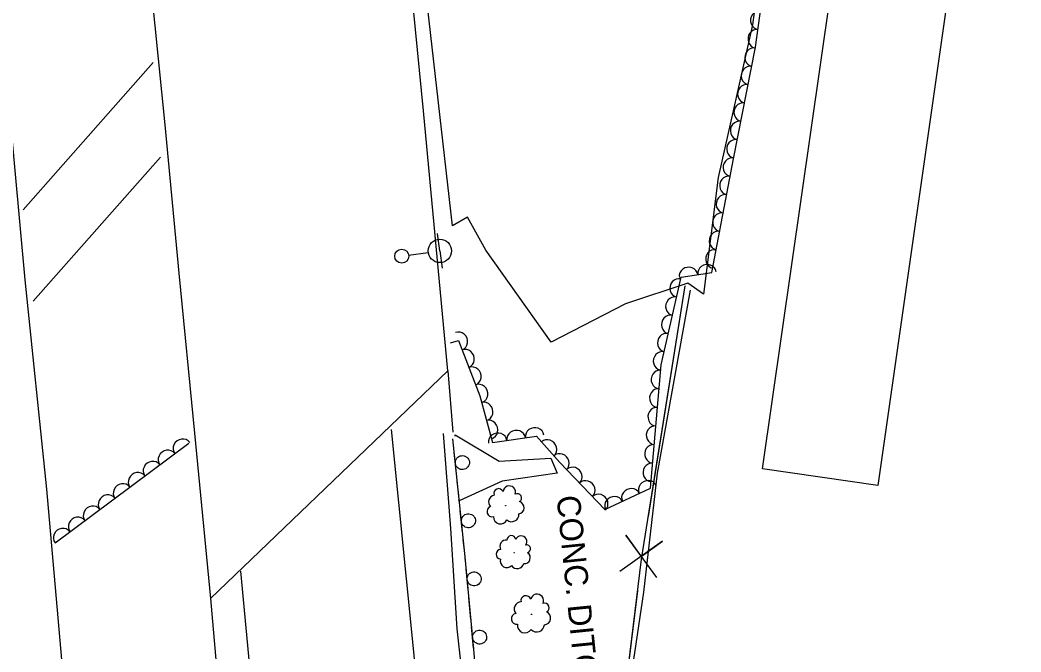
# Model space of a CAD drawing. Extents: x 1722896 to 1754269, y 648279 to 666297.
# Drawn here: x 1725803.2 to 1726017.5, y 661441 to 661576.3 of the extents above; entities that cross this region are included whole.
import ezdxf

# ---------------------------------------------------------------- set-up
doc = ezdxf.new("R2010")
doc.units = 0
for name, color, linetype in [('DESIGN - CENTERLINE - Proposed', 7, 'Continuous'), ('DESIGN - CENTERLINE - Proposed Text', 7, 'Continuous'), ('DESIGN - SCRATCH - User 1', 7, 'Continuous'), ('DESIGN - UTILITIES - Electric and Cable (Overhead) with Text', 7, 'Continuous'), ('SURVEY - CENTERLINE - Preliminary', 7, 'Continuous'), ('SURVEY - CENTERLINE - Preliminary Text', 7, 'Continuous'), ('SURVEY - CONTOURS - Intermediate with optional Text', 7, 'Continuous'), ('SURVEY - DTM - Breaklines', 7, 'Continuous'), ('SURVEY - VEGETATION - Features with Text', 7, 'Continuous')]:
    doc.layers.add(name, color=color, linetype=linetype)

msp = doc.modelspace()

# ---------------------------------------------------------------- linework, layer by layer
at = {"layer": 'DESIGN - CENTERLINE - Proposed'}
for points in [[(1725894.8, 661501.16), (1725889.59, 661556.81), (1725885.32, 661600.39), (1725880.94, 661645.56), (1725877.16, 661682.92), (1725872.65, 661726.83), (1725869.84, 661747)], [(1725818.6, 661712.94), (1725820.08, 661698.97), (1725823.93, 661658.57), (1725827.82, 661620.58), (1725830.63, 661589.22), (1725834.21, 661553.83), (1725837.2, 661522.1), (1725840.51, 661487.81), (1725843.93, 661452.47), (1725845.17, 661438.57)], [(1725790.01, 661670.17), (1725794.7, 661619.77), (1725799.95, 661567.44), (1725804.24, 661520.66), (1725808.82, 661475.83), (1725812.52, 661434.57), (1725814.12, 661418.97), (1725763.16, 661370.1), (1725760.28, 661404.64), (1725755.73, 661450.35), (1725752.13, 661486.9), (1725748.27, 661526.61), (1725745.01, 661559.91), (1725741.8, 661595.19), (1725739.19, 661621.5), (1725738.08, 661634.99)], [(1725843.93, 661452.47), (1725894.8, 661501.16), (1725895.88, 661488.04)], [(1725896.33, 661487.23), (1725896.32, 661487.47)], [(1725896.32, 661487.47), (1725905.78, 661481.81), (1725916.84, 661482.52), (1725918.2, 661479.31), (1725906.39, 661477.54), (1725897.18, 661473.35), (1725897.17, 661473.59)]]:
    msp.add_lwpolyline(points, dxfattribs=at)
at = {"layer": 'DESIGN - CENTERLINE - Proposed Text'}
msp.add_lwpolyline([(1726003.45, 661592.53), (1725986.83, 661476.66), (1725962.18, 661480.19), (1725978.8, 661596.06)], close=True, dxfattribs=at)
for points in [[(1725945.53, 661519.38), (1725936.21, 661460.89), (1725932.03, 661426.94), (1725928.3, 661397.49), (1725930.09, 661371.79), (1725933.29, 661321.34)], [(1725945.53, 661519.38), (1725937.66, 661470)], [(1725939.53, 661456.94), (1725932.87, 661466), (1725936.19, 661461.42), (1725940.77, 661464.74), (1725931.63, 661458.2)], [(1725935.37, 661454.07), (1725932.03, 661426.94), (1725929.63, 661408.02)]]:
    msp.add_lwpolyline(points, dxfattribs=at)
at = {"layer": 'DESIGN - SCRATCH - User 1'}
for points in [[(1725916.98, 661314.13), (1725912.29, 661331.74), (1725909.09, 661351.89), (1725907.22, 661370.33), (1725905.02, 661392.06), (1725902.45, 661416.73), (1725900.33, 661441.6), (1725898.4, 661462.08), (1725895.86, 661486.65)], [(1725896.01, 661485.27), (1725895.86, 661486.65)], [(1725896.64, 661479.11), (1725896.17, 661483.68)], [(1725897.05, 661475.18), (1725896.81, 661477.52)], [(1725897.29, 661472.84), (1725897.05, 661475.18)], [(1725897.93, 661466.67), (1725897.46, 661471.25)], [(1725898.34, 661462.74), (1725898.09, 661465.08)], [(1725898.56, 661460.41), (1725898.4, 661462.08), (1725898.34, 661462.74)], [(1725899.14, 661454.23), (1725898.71, 661458.81)], [(1725899.51, 661450.3), (1725899.29, 661452.64)], [(1725899.73, 661447.96), (1725899.51, 661450.3)], [(1725900.31, 661441.79), (1725899.88, 661446.37)]]:
    msp.add_lwpolyline(points, dxfattribs=at)
for centre, start, end in [((1725897.9, 661481.53), 299.1648, 299.155), ((1725899.19, 661469.09), 299.1648, 299.155), ((1725900.42, 661456.64), 298.6281, 298.6183), ((1725901.59, 661444.19), 298.6281, 298.6183)]:
    msp.add_arc(centre, 1.5, start, end, dxfattribs=at)
at = {"layer": 'DESIGN - UTILITIES - Electric and Cable (Overhead) with Text'}
for points in [[(1725831.68, 661567.18), (1725803.87, 661535.67)], [(1725833.29, 661546.92), (1725806, 661516.07)]]:
    msp.add_lwpolyline(points, dxfattribs=at)
at = {"layer": 'SURVEY - CENTERLINE - Preliminary'}
msp.add_lwpolyline([(1726006.05, 661707.68), (1726013.25, 661681.38), (1726017.51, 661650.09), (1725969.82, 661611.3), (1725963.45, 661600.68), (1725960.04, 661575.21), (1725952.67, 661542.53), (1725949.55, 661517.62), (1725946.21, 661519.96), (1725932.86, 661515.51), (1725916.93, 661507.33), (1725902.91, 661526.98), (1725899.01, 661534.06), (1725895.76, 661532.25), (1725888.07, 661600.02), (1725916.24, 661629.33), (1725942.65, 661654.19), (1725975.31, 661681.46), (1725992.25, 661697.53), (1726006.05, 661707.68)], dxfattribs=at)
at = {"layer": 'SURVEY - CENTERLINE - Preliminary Text'}
for points in [[(1725936.59, 661281.95), (1725935.09, 661309.5), (1725934.12, 661320.9), (1725948.31, 661321.63), (1725949.53, 661347.19), (1725949.73, 661360.25), (1725938.39, 661363.17), (1725931.71, 661371.15), (1725931.64, 661389.84), (1725933.69, 661415.23), (1725932.94, 661428.33), (1725936.72, 661453.83), (1725939.68, 661479.26), (1725946.77, 661518.44)], [(1725882.65, 661488.6), (1725887.43, 661441.03), (1725891.16, 661401.2), (1725894.21, 661369.06), (1725896.83, 661342.55), (1725900.16, 661306.86), (1725905.01, 661252.63), (1725909.24, 661205.81), (1725912.6, 661161.82), (1725915.16, 661123), (1725917.58, 661078.66), (1725919.33, 661028.98), (1725920.65, 660972.91), (1725921.79, 660912.33), (1725922.26, 660861.98), (1725922.14, 660815.74), (1725920.61, 660776.1), (1725918.46, 660730.72)], [(1725893.77, 661487.76), (1725895.38, 661467.41), (1725896.72, 661445.98), (1725898.9, 661426.06), (1725901.36, 661399.76), (1725903.67, 661371.91), (1725906.47, 661346.12), (1725908.97, 661320.78), (1725911.19, 661295.98), (1725914.08, 661263.69)], [(1725850.38, 661458.29), (1725852.11, 661440.14), (1725855.16, 661407.46), (1725858.44, 661371.48), (1725861.51, 661337.08), (1725864.38, 661306.64), (1725866.99, 661277.47), (1725870.91, 661235.41), (1725874.21, 661199.04), (1725876.76, 661167.16), (1725879.26, 661131.16), (1725881.43, 661091.84), (1725883.15, 661054.79), (1725883.98, 661017.87), (1725884.52, 660990.23), (1725884.47, 660951.35), (1725884.26, 660919.29), (1725883.12, 660879.88), (1725881.96, 660849.54), (1725880.63, 660819.91), (1725879.34, 660788.96), (1725877.07, 660756.76), (1725874.7, 660723.38)]]:
    msp.add_lwpolyline(points, dxfattribs=at)
at = {"layer": 'SURVEY - DTM - Breaklines'}
for p, q in [((1725893.08, 661526.85), (1725892.56, 661530.57)), ((1725893.08, 661526.85), (1725893.59, 661523.14)), ((1725886.39, 661525.92), (1725890.6, 661526.51))]:
    msp.add_line(p, q, dxfattribs=at)
for centre, radius in [((1725893.08, 661526.85), 2.5), ((1725884.91, 661525.72), 1.5)]:
    msp.add_circle(centre, radius, dxfattribs=at)
at = {"layer": 'SURVEY - VEGETATION - Features with Text'}
for points in [[(1725895.33, 661507.19), (1725897.07, 661507.68), (1725901.67, 661495.82), (1725904.33, 661485.84), (1725913.74, 661487.18), (1725918.8, 661481.55), (1725928.43, 661471.47), (1725938.17, 661476.08), (1725940.48, 661502.5), (1725944.72, 661521.22), (1725951.33, 661522.23), (1725955.97, 661546.58), (1725960.68, 661570.45), (1725964.58, 661598.94), (1725970.59, 661610.1), (1725997.63, 661631.79)], [(1725810.67, 661464.34), (1725839.31, 661485.71)]]:
    msp.add_lwpolyline(points, dxfattribs=at)
for centre, radius in [((1725907.15, 661472.3), 0.0468), ((1725908.99, 661462.27), 0.0433), ((1725912.7, 661449.03), 0.0493)]:
    msp.add_circle(centre, radius, dxfattribs=at)
for centre, radius, start, end in [((1725905.67, 661474.94), 1.02, 23.3987, 200.7178), ((1725907.94, 661475.21), 1.34, 340.78, 174.1997), ((1725904.94, 661473.15), 1.44, 98.6857, 225.5314), ((1725909.66, 661473.97), 0.92, 300.7593, 119.505), ((1725909.79, 661471.88), 1.34, 278.6432, 75.4321), ((1725904.29, 661471.06), 1.12, 108.8446, 283.8449), ((1725906.08, 661469.94), 1.52, 178.5917, 334.4302), ((1725908.47, 661470.41), 1.53, 227.6959, 5.2201), ((1725907.26, 661463.61), 1.33, 81.8676, 208.7133), ((1725908.39, 661464.99), 0.941, 6.5805, 183.8997), ((1725910.46, 661464.62), 1.24, 323.9619, 157.3816), ((1725906.13, 661461.93), 1.03, 92.0265, 267.0268), ((1725911.65, 661463.07), 0.851, 283.9412, 102.6868), ((1725907.41, 661460.46), 1.4, 161.7736, 317.6121), ((1725911.21, 661461.18), 1.24, 261.825, 58.6139), ((1725909.65, 661460.24), 1.41, 210.8778, 348.402), ((1725911.5, 661451.97), 1.07, 16.4521, 193.7713), ((1725913.9, 661451.97), 1.41, 333.8335, 167.2531), ((1725910.5, 661450.2), 1.52, 91.7392, 218.5848), ((1725915.53, 661450.45), 0.969, 293.8128, 112.5584), ((1725909.56, 661448.1), 1.18, 101.8981, 276.8984), ((1725915.41, 661448.25), 1.41, 271.6966, 68.4855), ((1725911.28, 661446.7), 1.6, 171.6452, 327.4837), ((1725913.85, 661446.89), 1.61, 220.7494, 358.2736)]:
    msp.add_arc(centre, radius, start, end, dxfattribs=at)
for centre, major_axis in [((1725961.47, 661576.23), (0.27, 1.98)), ((1725960.93, 661572.26), (0.27, 1.98)), ((1725960.26, 661568.32), (0.39, 1.96)), ((1725959.49, 661564.4), (0.39, 1.96)), ((1725958.71, 661560.47), (0.39, 1.96)), ((1725957.94, 661556.55), (0.39, 1.96)), ((1725957.16, 661552.63), (0.39, 1.96)), ((1725956.38, 661548.7), (0.39, 1.96)), ((1725955.62, 661544.78), (0.37, 1.96)), ((1725954.87, 661540.85), (0.37, 1.96)), ((1725954.13, 661536.92), (0.37, 1.96)), ((1725953.38, 661532.99), (0.37, 1.96)), ((1725952.63, 661529.06), (0.37, 1.96)), ((1725951.88, 661525.13), (0.37, 1.96)), ((1725946.34, 661521.47), (1.98, 0.3)), ((1725950.29, 661522.07), (1.98, 0.3)), ((1725944.2, 661518.91), (0.44, 1.95)), ((1725943.31, 661515.01), (0.44, 1.95)), ((1725942.43, 661511.11), (0.44, 1.95)), ((1725897.14, 661507.51), (0.72, -1.86)), ((1725941.55, 661507.21), (0.44, 1.95)), ((1725898.58, 661503.78), (0.72, -1.86)), ((1725940.67, 661503.31), (0.44, 1.95)), ((1725900.03, 661500.05), (0.72, -1.86)), ((1725940.21, 661499.34), (0.17, 1.99)), ((1725901.47, 661496.32), (0.72, -1.86)), ((1725939.86, 661495.36), (0.17, 1.99)), ((1725902.56, 661492.47), (0.52, -1.93)), ((1725939.51, 661491.37), (0.17, 1.99)), ((1725903.6, 661488.61), (0.52, -1.93)), ((1725909.42, 661486.57), (1.98, 0.28)), ((1725913.38, 661487.13), (1.98, 0.28)), ((1725939.16, 661487.39), (0.17, 1.99)), ((1725837.92, 661484.67), (1.6, 1.2)), ((1725905.46, 661486), (1.98, 0.28)), ((1725916.17, 661484.48), (1.34, -1.49)), ((1725834.72, 661482.28), (1.6, 1.2)), ((1725938.81, 661483.4), (0.17, 1.99)), ((1725831.51, 661479.89), (1.6, 1.2)), ((1725918.84, 661481.5), (1.38, -1.45)), ((1725828.3, 661477.5), (1.6, 1.2)), ((1725921.61, 661478.61), (1.38, -1.45)), ((1725938.46, 661479.42), (0.17, 1.99)), ((1725924.37, 661475.72), (1.38, -1.45)), ((1725937.59, 661475.8), (1.81, 0.85)), ((1725825.1, 661475.1), (1.6, 1.2)), ((1725933.97, 661474.09), (1.81, 0.85)), ((1725821.89, 661472.71), (1.6, 1.2)), ((1725927.14, 661472.83), (1.38, -1.45)), ((1725930.35, 661472.38), (1.81, 0.85)), ((1725818.68, 661470.32), (1.6, 1.2)), ((1725815.48, 661467.93), (1.6, 1.2)), ((1725812.27, 661465.54), (1.6, 1.2))]:
    msp.add_ellipse(centre, major_axis=major_axis, ratio=0.940188, start_param=0, end_param=3.141593, dxfattribs=at)

# ---------------------------------------------------------------- texts
at = {"layer": 'SURVEY - CONTOURS - Intermediate with optional Text'}
msp.add_text('CONC. DITCH', height=5, rotation=275.788, dxfattribs=at).set_placement((1725918.05, 661474.3))

doc.saveas('drawing.dxf')
